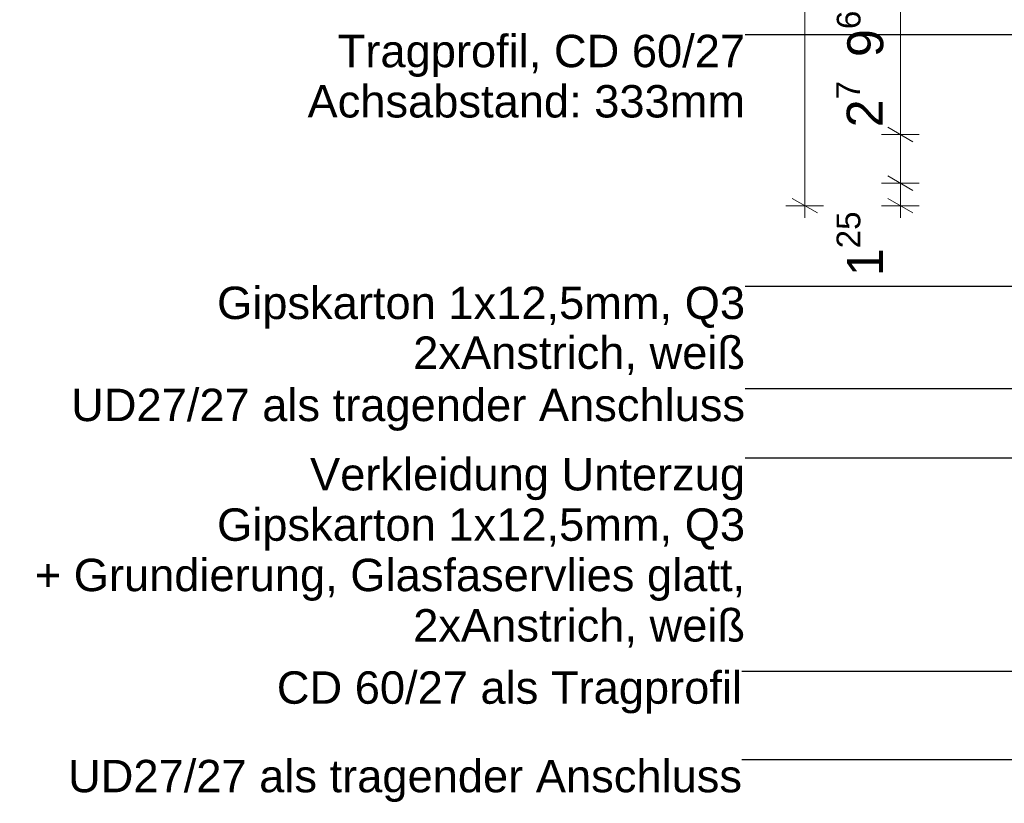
# Model space of a CAD drawing. Header units: metres. Extents: x -4 to 99, y -11 to 17.
# Tile 734 of 747: x 87.659 to 88.207, y -10.926 to -10.49. Entities that reach past the tile are written whole.
import ezdxf

# ---------------------------------------------------------------- set-up
doc = ezdxf.new("R2010")
doc.units = ezdxf.units.M
doc.header["$MEASUREMENT"] = 0
doc.layers.add('152 - Bemaßung_ Beschriftung.Ausbau', color=7, linetype='Continuous')
doc.styles.add('ERSTELLTER_STIL_2', font='txt')
doc.dimstyles.new('ERSTELLTER_STIL__15', dxfattribs={"dimtxt": 0.02, "dimasz": 0.01064, "dimexe": 0.18, "dimexo": 0.0625, "dimgap": 0, "dimtad": 1, "dimzin": 0, "dimdsep": 46, "dimtxsty": 'ERSTELLTER_STIL_2', "dimblk": 'ARROWHEAD_2', "dimblk1": 'ARROWHEAD_2', "dimblk2": 'ARROWHEAD_2', "dimcen": 0.09, "dimse1": 1, "dimse2": 1, "dimclrd": 7, "dimclre": 7, "dimclrt": 7, "dimazin": 0, "dimtfac": 1, "dimtdec": 4, "dimtmove": 0, "dimatfit": 3, "dimfxl": 1, "dimtolj": 1, "dimtzin": 0, "dimarcsym": 0})
doc.dimstyles.new('ERSTELLTER_STIL__5', dxfattribs={"dimtxt": 0.18, "dimasz": 0.00912, "dimexe": 0.18, "dimexo": 0.0625, "dimgap": 0, "dimtad": 0, "dimtih": 1, "dimtoh": 1, "dimdec": 4, "dimzin": 0, "dimdsep": 46, "dimcen": 0.09, "dimadec": 0, "dimazin": 0, "dimtfac": 1, "dimtdec": 4, "dimtmove": 0, "dimatfit": 3, "dimldrblk": 'ARROWHEAD_11', "dimfxl": 1, "dimtolj": 1, "dimtzin": 0, "dimarcsym": 0})

# ---------------------------------------------------------------- blocks, each defined once
blk = doc.blocks.new('*D757', base_point=(75.60614, -19.99929))
at = {"layer": '152 - Bemaßung_ Beschriftung.Ausbau', "color": 7, "linetype": 'Continuous', "lineweight": 5}
for p, q in [((88.14188, -10.57724), (88.15588, -10.58533)), ((88.15938, -10.58129), (88.13838, -10.58129)), ((88.14888, -10.59379), (88.14888, -10.58129)), ((88.15938, -10.59379), (88.13838, -10.59379)), ((88.14188, -10.58974), (88.15588, -10.59783)), ((88.14888, -10.60063), (88.14888, -10.59379))]:
    blk.add_line(p, q, dxfattribs=at)
at = {"layer": '152 - Bemaßung_ Beschriftung.Ausbau', "color": 7, "lineweight": 5, "insert": (88.1451, -10.63304), "char_height": 0.02, "attachment_point": 7, "rotation": 90, "style": 'ERSTELLTER_STIL_2'}
blk.add_mtext('\\A1;{\\pql;\\fArial|b0|i0|c0|p38;1\\fArial|b0|i0|c0|p38;\\A1{\\H.66x;\\S25^  ;}}', dxfattribs=at)
blk = doc.blocks.new('ARROWHEAD_2')
at = {"color": 0, "linetype": 'Continuous', "lineweight": 0}
for p, q in [((-0.378, -0.655), (0.378, 0.655)), ((0, 0), (-1, 0))]:
    blk.add_line(p, q, dxfattribs=at)
blk = doc.blocks.new('*D758', base_point=(75.60614, -19.99929))
at = {"layer": '152 - Bemaßung_ Beschriftung.Ausbau', "color": 7, "linetype": 'Continuous', "lineweight": 5}
for p, q in [((88.14188, -10.55024), (88.15588, -10.55833)), ((88.15938, -10.55429), (88.13838, -10.55429)), ((88.14888, -10.58129), (88.14888, -10.55429)), ((88.14188, -10.57724), (88.15588, -10.58533)), ((88.15938, -10.58129), (88.13838, -10.58129))]:
    blk.add_line(p, q, dxfattribs=at)
blk = doc.blocks.new('*D759', base_point=(75.60614, -19.99929))
at = {"layer": '152 - Bemaßung_ Beschriftung.Ausbau', "color": 7, "linetype": 'Continuous', "lineweight": 5}
for p, q in [((88.14188, -10.4541), (88.15588, -10.46219)), ((88.15938, -10.45815), (88.13838, -10.45815)), ((88.14888, -10.55429), (88.14888, -10.45815)), ((88.14188, -10.55024), (88.15588, -10.55833)), ((88.15938, -10.55429), (88.13838, -10.55429))]:
    blk.add_line(p, q, dxfattribs=at)
at = {"layer": '152 - Bemaßung_ Beschriftung.Ausbau', "color": 7, "lineweight": 5, "char_height": 0.02, "attachment_point": 7, "rotation": 90, "style": 'ERSTELLTER_STIL_2'}
for s, insert in [('\\A1;{\\pql;\\fArial|b0|i0|c0|p38;9\\fArial|b0|i0|c0|p38;\\A1{\\H.66x;\\S61^  ;}}', (88.14521, -10.51122)), ('\\A1;{\\pql;\\fArial|b0|i0|c0|p38;2\\fArial|b0|i0|c0|p38;\\A1{\\H.66x;\\S7^  ;}}', (88.14488, -10.55024))]:
    blk.add_mtext(s, dxfattribs=dict(at, insert=insert))
blk = doc.blocks.new('*D766', base_point=(75.60614, -19.99929))
at = {"layer": '152 - Bemaßung_ Beschriftung.Ausbau', "color": 7, "linetype": 'Continuous', "lineweight": 5}
for p, q in [((88.09574, -10.31429), (88.09574, -10.30744)), ((88.10624, -10.31429), (88.08524, -10.31429)), ((88.10274, -10.31833), (88.08874, -10.31024)), ((88.09574, -10.59379), (88.09574, -10.31429)), ((88.10624, -10.59379), (88.08524, -10.59379)), ((88.08874, -10.58974), (88.10274, -10.59783)), ((88.09574, -10.60063), (88.09574, -10.59379))]:
    blk.add_line(p, q, dxfattribs=at)
at = {"layer": '152 - Bemaßung_ Beschriftung.Ausbau', "color": 7, "lineweight": 5, "insert": (88.09195, -10.47923), "char_height": 0.02, "attachment_point": 7, "rotation": 90, "style": 'ERSTELLTER_STIL_2'}
blk.add_mtext('\\A1;{\\pql;\\fArial|b0|i0|c0|p38;27\\fArial|b0|i0|c0|p38;\\A1{\\H.66x;\\S95^  ;}}', dxfattribs=at)
blk = doc.blocks.new('ARROWHEAD_11')
at = {"color": 0, "linetype": 'Continuous', "lineweight": 0}
blk.add_line((0, 0), (-1, 0), dxfattribs=at)
at = {"color": 0, "linetype": 'Continuous', "lineweight": 0, "const_width": 0.25, "flags": 128}
blk.add_lwpolyline([(-0.125, 0, 1), (0.125, 0, 1)], format="xyb", close=True, dxfattribs=at)

msp = doc.modelspace()

# ---------------------------------------------------------------- texts
at = {"layer": '152 - Bemaßung_ Beschriftung.Ausbau', "color": 7, "linetype": 'Continuous', "lineweight": 9, "char_height": 0.018, "attachment_point": 3, "style": 'ERSTELLTER_STIL_2'}
for s, insert, line_spacing_factor in [('\\A1;{\\pqr;\\fArial|b0|i0|c0|p38;Tragprofil, CD 60/27\\P\\pqr;\\fArial|b0|i0|c0|p38;Achsabstand: 333mm}', (88.06257, -10.49884), 0.931204), ('\\A1;{\\pqr;\\fArial|b0|i0|c0|p38;Gipskarton 1x12,5mm, Q3\\P\\pqr;\\fArial|b0|i0|c0|p38;2xAnstrich, weiß}', (88.06257, -10.63879), 0.922411), ('\\A1;{\\pqr;\\fArial|b0|i0|c0|p38;Verkleidung Unterzug\\P\\pqr;\\fArial|b0|i0|c0|p38;Gipskarton 1x12,5mm, Q3\\P\\pqr;\\fArial|b0|i0|c0|p38;+ Grundierung, Glasfaservlies glatt, \\P\\pqr;\\fArial|b0|i0|c0|p38;2xAnstrich, weiß}', (88.06257, -10.73402), 0.932794)]:
    msp.add_mtext(s, dxfattribs=dict(at, insert=insert, line_spacing_factor=line_spacing_factor))
for s, insert in [('\\A1;{\\pqr;\\fArial|b0|i0|c0|p38;UD27/27 als tragender Anschluss}', (88.06257, -10.6955)), ('\\A1;{\\pqr;\\fArial|b0|i0|c0|p38;CD 60/27 \\fArial|b0|i0|c0|p38;als Tragprofil}', (88.06086, -10.85256)), ('\\A1;{\\pqr;\\fArial|b0|i0|c0|p38;UD27/27 als tragender Anschluss}', (88.06086, -10.90175))]:
    msp.add_mtext(s, dxfattribs=dict(at, insert=insert))

# ---------------------------------------------------------------- dimensions: what is measured, and where the dimension line sits
at = {"layer": '152 - Bemaßung_ Beschriftung.Ausbau', "color": 7, "linetype": 'Continuous', "lineweight": 5}
for base, p1, p2, picture, middle in [((88.09574, -10.31429), (88.20663, -10.59379), (88.20663, -10.31429), '*D766', (88.08174, -10.42935)), ((88.14888, -10.45815), (88.20663, -10.55429), (88.20663, -10.45815), '*D759', (88.13488, -10.46897)), ((88.14888, -10.55429), (88.20663, -10.58129), (88.20663, -10.55429), '*D758', (88.13488, -10.5156)), ((88.14888, -10.58129), (88.20663, -10.59379), (88.20663, -10.58129), '*D757', (88.13488, -10.59078))]:
    dim = msp.add_linear_dim(base=base, p1=p1, p2=p2, angle=90, dimstyle='ERSTELLTER_STIL__15', dxfattribs=at)
    dim.commit()
    dim.dimension.update_dxf_attribs({"geometry": picture, "text_midpoint": middle, "dimtype": 160, "text_rotation": 90})

# ---------------------------------------------------------------- leaders
at = {"layer": '152 - Bemaßung_ Beschriftung.Ausbau', "color": 7, "linetype": 'Continuous', "lineweight": 9, "annotation_type": 0, "has_hookline": 1, "hookline_direction": 1}
for points, text_width in [([(88.41862, -10.53808), (88.27977, -10.40334), (88.06257, -10.40334)], 0.40315), ([(88.33752, -10.56058), (88.27166, -10.49884), (88.06257, -10.49884)], 0.24138), ([(88.54058, -10.57705), (88.42625, -10.6955), (88.06257, -10.6955)], 0.37129), ([(88.28382, -10.58453), (88.23368, -10.63879), (88.06257, -10.63879)], 0.29077), ([(89.0387, -10.59457), (88.83815, -10.90175), (88.06086, -10.90175)], 0.37129), ([(88.63531, -10.59348), (88.50645, -10.85256), (88.06086, -10.85256)], 0.25529), ([(88.59986, -10.61379), (88.43323, -10.73402), (88.06257, -10.73402)], 0.39085)]:
    msp.add_leader(points, dimstyle='ERSTELLTER_STIL__5', dxfattribs=dict(at, text_width=text_width))

doc.saveas('drawing.dxf')
